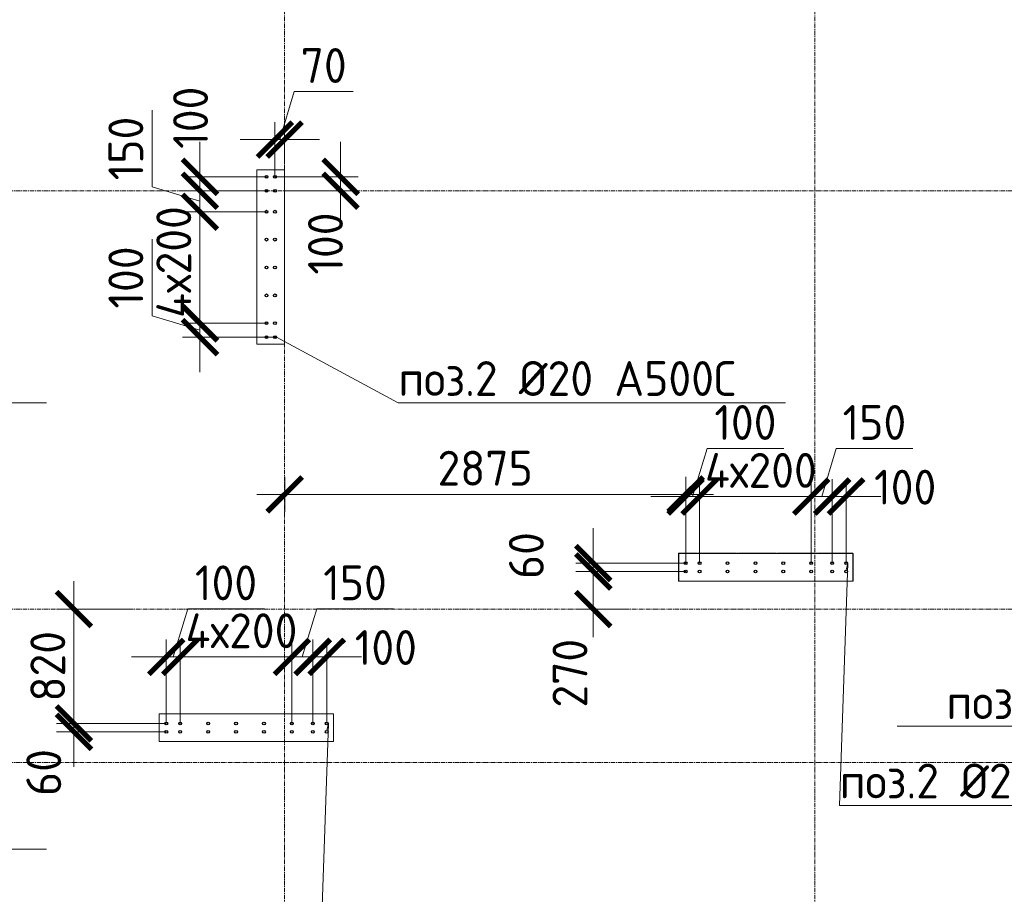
# Model space of a CAD drawing. Header units: millimetres. Extents: x -56135 to 1694203, y -446411 to -23139.
# Tile 300 of 311: x 995658 to 1002718, y -73615 to -67343. Entities that reach past the tile are written whole.
import ezdxf
from ezdxf import colors
from ezdxf.entities.mleader import LeaderData, LeaderLine
from ezdxf.math import Vec2, Vec3

# ---------------------------------------------------------------- set-up
doc = ezdxf.new("R2010")
doc.units = ezdxf.units.MM
for name, pattern in [('01 Штриховая _4 мм_', [6, 3.5, -2.5]), ('______5', [1100, 800, -100, 100, -100]), ('HIDDEN2', [4.7625, 3.175, -1.5875]), ('осевая', [50.8, 31.75, -6.35, 6.35, -6.35])]:
    doc.linetypes.add(name, pattern=pattern)
for name, color, linetype, lineweight in [('1 Стены', 3, 'Continuous', 30), ('Оси', 40, '______5', 18), ('подоснова', 151, 'Continuous', 5), ('РАЗМЕРЫ', 1, 'Continuous', 9), ('СТЕНЫ', 3, 'Continuous', 30)]:
    doc.layers.add(name, color=color, linetype=linetype, lineweight=lineweight)
doc.styles.add('GOST-2.304_Type-B', font='GOST_Common.ttf')
doc.dimstyles.new('СПДС', dxfattribs={"dimscale": 100, "dimtxt": 2.5, "dimasz": 2.5, "dimexe": 1.25, "dimexo": 0, "dimtad": 1, "dimdec": 0, "dimtxsty": 'GOST-2.304_Type-B', "dimblk": 'ARCHTICK', "dimcen": 2.5, "dimdle": 2, "dimadec": 0, "dimazin": 2, "dimtfac": 0.75, "dimtdec": 0, "dimtmove": 1, "dimatfit": 3, "dimfxl": 1, "dimtolj": 1, "dimarcsym": 1})

# ---------------------------------------------------------------- blocks, each defined once
blk = doc.blocks.new('оси 2.2-2.3')
at = {"layer": 'Оси', "color": 16, "linetype": 'осевая', "lineweight": 0, "transparency": 33554687}
for p, q in [((511254.9, -104267.9), (511254.9, -134893.5)), ((515054.9, -104267.9), (515054.9, -134893.5)), ((468076.3, -113595.4), (524372.9, -113595.4)), ((468076.3, -116595.4), (524372.9, -116595.4)), ((468076.3, -117695.4), (524372.9, -117695.4))]:
    blk.add_line(p, q, dxfattribs=at)
blk = doc.blocks.new('стены тп')
at = {"layer": '1 Стены', "color": 252, "linetype": 'HIDDEN2', "lineweight": 0, "true_color": 0x939598}
for p, q in [((899270.3, -194475.6), (899190.3, -194475.6)), ((899190.3, -194475.6), (899190.3, -194595.6)), ((899390.3, -194475.6), (899270.3, -194475.6)), ((899390.3, -195725.6), (899390.3, -194475.6)), ((899190.3, -194595.6), (899190.3, -195725.6)), ((899190.3, -195725.6), (899310.3, -195725.6)), ((899310.3, -195725.6), (899390.3, -195725.6)), ((903464.2, -197225.5), (902214.2, -197225.5)), ((902214.2, -197225.5), (902214.2, -197425.5)), ((903464.2, -197425.5), (903464.2, -197225.5)), ((902214.2, -197425.5), (903464.2, -197425.5)), ((899740.6, -198375.6), (898490.6, -198375.6)), ((898490.6, -198375.6), (898490.6, -198575.6)), ((899740.6, -198575.6), (899740.6, -198375.6)), ((898490.6, -198575.6), (899740.6, -198575.6))]:
    blk.add_line(p, q, dxfattribs=at)
blk = doc.blocks.new('_None')
blk = doc.blocks.new('_ArchTick')
at = {"color": 0, "linetype": 'ByBlock', "const_width": 0.15}
blk.add_lwpolyline([(-0.5, -0.5), (0.5, 0.5)], dxfattribs=at)
blk = doc.blocks.new('*D1703')
at = {"layer": 'DEFPOINTS', "color": 0, "transparency": 16777216}
for p in [(997488.3, -68202.8), (997557.8, -68381.7), (997488.3, -68470, -360)]:
    blk.add_point(p, dxfattribs=at)
at = {"layer": 'РАЗМЕРЫ', "color": 0, "lineweight": -2, "transparency": 16777216}
for p, q in [((997523.1, -68202.8), (997626.2, -67859)), ((997626.2, -67859), (998050.1, -67859)), ((997488.3, -68470), (997488.3, -68077.8)), ((997557.8, -68381.7), (997557.8, -68077.8)), ((997488.3, -68202.8), (997238.3, -68202.8)), ((997557.8, -68202.8), (997488.3, -68202.8)), ((997557.8, -68202.8), (997488.3, -68202.8)), ((997557.8, -68202.8), (997807.8, -68202.8))]:
    blk.add_line(p, q, dxfattribs=at)
at = {"layer": 'РАЗМЕРЫ', "color": 0, "lineweight": -2, "transparency": 16777216, "xscale": 250, "yscale": 250, "zscale": 250}
blk.add_blockref('_ArchTick', (997488.3, -68202.8), dxfattribs=at)
at = {"layer": 'РАЗМЕРЫ', "color": 0, "lineweight": -2, "transparency": 16777216, "xscale": 250, "yscale": 250, "zscale": 250, "rotation": 180}
blk.add_blockref('_ArchTick', (997557.8, -68202.8), dxfattribs=at)
at = {"layer": 'РАЗМЕРЫ', "color": 0, "transparency": 16777216, "insert": (997838.1, -67671.5), "char_height": 250, "attachment_point": 5, "style": 'GOST-2.304_Type-B'}
blk.add_mtext('\\A1;70', dxfattribs=at)
blk = doc.blocks.new('*D1704')
at = {"layer": 'DEFPOINTS', "color": 0, "transparency": 16777216}
for p in [(997488.3, -68470), (997557.8, -68570), (997959.5, -68570)]:
    blk.add_point(p, dxfattribs=at)
at = {"layer": 'РАЗМЕРЫ', "color": 0, "lineweight": -2, "transparency": 16777216}
for p, q in [((997959.5, -68470), (997959.5, -68220)), ((997488.3, -68470), (998084.5, -68470)), ((997959.5, -68470), (997959.5, -68570)), ((997557.8, -68570), (998084.5, -68570)), ((997959.5, -68570), (997959.5, -68820))]:
    blk.add_line(p, q, dxfattribs=at)
at = {"layer": 'РАЗМЕРЫ', "color": 0, "lineweight": -2, "transparency": 16777216, "xscale": 250, "yscale": 250, "zscale": 250}
for p, rotation in [((997959.5, -68470), 270), ((997959.5, -68570), 90)]:
    blk.add_blockref('_ArchTick', p, dxfattribs=dict(at, rotation=rotation))
at = {"layer": 'РАЗМЕРЫ', "color": 0, "transparency": 16777216, "insert": (997850.7, -68948.6), "char_height": 250, "attachment_point": 5, "rotation": 90, "style": 'GOST-2.304_Type-B'}
blk.add_mtext('\\A1;100', dxfattribs=at)
blk = doc.blocks.new('*D1705')
at = {"layer": 'DEFPOINTS', "color": 0, "transparency": 16777216}
for p in [(997558.3, -70746.9), (997558.3, -70871.9, -360), (1000433.3, -71240)]:
    blk.add_point(p, dxfattribs=at)
at = {"layer": 'РАЗМЕРЫ', "color": 0, "lineweight": -2, "transparency": 16777216}
for p, q in [((997558.3, -70871.9), (997558.3, -70621.9)), ((1000433.3, -71240), (1000433.3, -70621.9)), ((1000633.3, -70746.9), (997358.3, -70746.9))]:
    blk.add_line(p, q, dxfattribs=at)
at = {"layer": 'РАЗМЕРЫ', "color": 0, "lineweight": -2, "transparency": 16777216, "xscale": 250, "yscale": 250, "zscale": 250, "rotation": 180}
blk.add_blockref('_ArchTick', (997558.3, -70746.9), dxfattribs=at)
at = {"layer": 'РАЗМЕРЫ', "color": 0, "lineweight": -2, "transparency": 16777216, "xscale": 250, "yscale": 250, "zscale": 250}
blk.add_blockref('_ArchTick', (1000433.3, -70746.9), dxfattribs=at)
at = {"layer": 'РАЗМЕРЫ', "color": 0, "transparency": 16777216, "insert": (998995.8, -70559.4), "char_height": 250, "attachment_point": 5, "style": 'GOST-2.304_Type-B'}
blk.add_mtext('\\A1;2875', dxfattribs=at)
blk = doc.blocks.new('*D1683')
at = {"layer": 'DEFPOINTS', "color": 0, "transparency": 16777216}
for p in [(999771, -71240), (1000433.3, -71240), (1000433.3, -71300.3)]:
    blk.add_point(p, dxfattribs=at)
at = {"layer": 'РАЗМЕРЫ', "color": 0, "lineweight": -2, "transparency": 16777216}
for p, q in [((999771, -71240), (999771, -70990)), ((1000433.3, -71240), (999646, -71240)), ((999771, -71300.3), (999771, -71240)), ((1000433.3, -71300.3), (999646, -71300.3)), ((999771, -71300.3), (999771, -71550.3))]:
    blk.add_line(p, q, dxfattribs=at)
at = {"layer": 'РАЗМЕРЫ', "color": 0, "lineweight": -2, "transparency": 16777216, "xscale": 250, "yscale": 250, "zscale": 250}
for p, rotation in [((999771, -71240), 270), ((999771, -71300.3), 90)]:
    blk.add_blockref('_ArchTick', p, dxfattribs=dict(at, rotation=rotation))
at = {"layer": 'РАЗМЕРЫ', "color": 0, "transparency": 16777216, "insert": (999291, -71185.7), "char_height": 250, "attachment_point": 5, "rotation": 90, "style": 'GOST-2.304_Type-B'}
blk.add_mtext('\\A1;60', dxfattribs=at)
blk = doc.blocks.new('*D1869')
at = {"layer": 'DEFPOINTS', "color": 0, "transparency": 16777216}
for p in [(1001483.3, -70762.7), (1001483.3, -71240), (1001583.3, -71240)]:
    blk.add_point(p, dxfattribs=at)
at = {"layer": 'РАЗМЕРЫ', "color": 0, "lineweight": -2, "transparency": 16777216}
for p, q in [((1001483.3, -71240), (1001483.3, -70637.7)), ((1001583.3, -71240), (1001583.3, -70637.7)), ((1001483.3, -70762.7), (1001233.3, -70762.7)), ((1001583.3, -70762.7), (1001483.3, -70762.7)), ((1001583.3, -70762.7), (1001833.3, -70762.7))]:
    blk.add_line(p, q, dxfattribs=at)
at = {"layer": 'РАЗМЕРЫ', "color": 0, "lineweight": -2, "transparency": 16777216, "xscale": 250, "yscale": 250, "zscale": 250}
blk.add_blockref('_ArchTick', (1001483.3, -70762.7), dxfattribs=at)
at = {"layer": 'РАЗМЕРЫ', "color": 0, "lineweight": -2, "transparency": 16777216, "xscale": 250, "yscale": 250, "zscale": 250, "rotation": 180}
blk.add_blockref('_ArchTick', (1001583.3, -70762.7), dxfattribs=at)
at = {"layer": 'РАЗМЕРЫ', "color": 0, "transparency": 16777216, "insert": (1002007.2, -70695.4), "char_height": 250, "attachment_point": 5, "style": 'GOST-2.304_Type-B'}
blk.add_mtext('\\A1;100', dxfattribs=at)
blk = doc.blocks.new('*D1870')
at = {"layer": 'DEFPOINTS', "color": 0, "transparency": 16777216}
for p in [(1001333.3, -70762.7), (1001333.3, -71240), (1001483.3, -71240)]:
    blk.add_point(p, dxfattribs=at)
at = {"layer": 'РАЗМЕРЫ', "color": 0, "lineweight": -2, "transparency": 16777216}
for p, q in [((1001408.3, -70762.7), (1001511.4, -70418.9)), ((1001511.4, -70418.9), (1002061.4, -70418.9)), ((1001333.3, -71240), (1001333.3, -70637.7)), ((1001483.3, -71240), (1001483.3, -70637.7)), ((1001683.3, -70762.7), (1001133.3, -70762.7))]:
    blk.add_line(p, q, dxfattribs=at)
at = {"layer": 'РАЗМЕРЫ', "color": 0, "lineweight": -2, "transparency": 16777216, "xscale": 250, "yscale": 250, "zscale": 250, "rotation": 180}
blk.add_blockref('_ArchTick', (1001333.3, -70762.7), dxfattribs=at)
at = {"layer": 'РАЗМЕРЫ', "color": 0, "lineweight": -2, "transparency": 16777216, "xscale": 250, "yscale": 250, "zscale": 250}
blk.add_blockref('_ArchTick', (1001483.3, -70762.7), dxfattribs=at)
at = {"layer": 'РАЗМЕРЫ', "color": 0, "transparency": 16777216, "insert": (1001786.4, -70231.4), "char_height": 250, "attachment_point": 5, "style": 'GOST-2.304_Type-B'}
blk.add_mtext('\\A1;150', dxfattribs=at)
blk = doc.blocks.new('*D1871')
at = {"layer": 'DEFPOINTS', "color": 0, "transparency": 16777216}
for p in [(1000533.3, -70762.7), (1000533.3, -71240), (1001333.3, -71240)]:
    blk.add_point(p, dxfattribs=at)
at = {"layer": 'РАЗМЕРЫ', "color": 0, "lineweight": -2, "transparency": 16777216}
for p, q in [((1000533.3, -71240), (1000533.3, -70637.7)), ((1001333.3, -71240), (1001333.3, -70637.7)), ((1001533.3, -70762.7), (1000333.3, -70762.7))]:
    blk.add_line(p, q, dxfattribs=at)
at = {"layer": 'РАЗМЕРЫ', "color": 0, "lineweight": -2, "transparency": 16777216, "xscale": 250, "yscale": 250, "zscale": 250, "rotation": 180}
blk.add_blockref('_ArchTick', (1000533.3, -70762.7), dxfattribs=at)
at = {"layer": 'РАЗМЕРЫ', "color": 0, "lineweight": -2, "transparency": 16777216, "xscale": 250, "yscale": 250, "zscale": 250}
blk.add_blockref('_ArchTick', (1001333.3, -70762.7), dxfattribs=at)
at = {"layer": 'РАЗМЕРЫ', "color": 0, "transparency": 16777216, "insert": (1000972.3, -70575.2), "char_height": 250, "attachment_point": 5, "style": 'GOST-2.304_Type-B'}
blk.add_mtext('\\A1;4х200', dxfattribs=at)
blk = doc.blocks.new('*D1872')
at = {"layer": 'DEFPOINTS', "color": 0, "transparency": 16777216}
for p in [(1000433.3, -70762.7), (1000433.3, -71240), (1000533.3, -71240)]:
    blk.add_point(p, dxfattribs=at)
at = {"layer": 'РАЗМЕРЫ', "color": 0, "lineweight": -2, "transparency": 16777216}
for p, q in [((1000483.3, -70762.7), (1000586.4, -70418.9)), ((1000586.4, -70418.9), (1001136.4, -70418.9)), ((1000433.3, -71240), (1000433.3, -70637.7)), ((1000533.3, -71240), (1000533.3, -70637.7)), ((1000433.3, -70762.7), (1000183.3, -70762.7)), ((1000533.3, -70762.7), (1000433.3, -70762.7)), ((1000533.3, -70762.7), (1000433.3, -70762.7)), ((1000533.3, -70762.7), (1000783.3, -70762.7))]:
    blk.add_line(p, q, dxfattribs=at)
at = {"layer": 'РАЗМЕРЫ', "color": 0, "lineweight": -2, "transparency": 16777216, "xscale": 250, "yscale": 250, "zscale": 250}
blk.add_blockref('_ArchTick', (1000433.3, -70762.7), dxfattribs=at)
at = {"layer": 'РАЗМЕРЫ', "color": 0, "lineweight": -2, "transparency": 16777216, "xscale": 250, "yscale": 250, "zscale": 250, "rotation": 180}
blk.add_blockref('_ArchTick', (1000533.3, -70762.7), dxfattribs=at)
at = {"layer": 'РАЗМЕРЫ', "color": 0, "transparency": 16777216, "insert": (1000861.4, -70231.4), "char_height": 250, "attachment_point": 5, "style": 'GOST-2.304_Type-B'}
blk.add_mtext('\\A1;100', dxfattribs=at)
blk = doc.blocks.new('*D1685')
at = {"layer": 'DEFPOINTS', "color": 0, "transparency": 16777216}
for p in [(996047.4, -72390.1), (996709.7, -72390.1), (996709.7, -72450.4)]:
    blk.add_point(p, dxfattribs=at)
at = {"layer": 'РАЗМЕРЫ', "color": 0, "lineweight": -2, "transparency": 16777216}
for p, q in [((996047.4, -72390.1), (996047.4, -72140.1)), ((996709.7, -72390.1), (995922.4, -72390.1)), ((996047.4, -72450.4), (996047.4, -72390.1)), ((996709.7, -72450.4), (995922.4, -72450.4)), ((996047.4, -72450.4), (996047.4, -72700.4))]:
    blk.add_line(p, q, dxfattribs=at)
at = {"layer": 'РАЗМЕРЫ', "color": 0, "lineweight": -2, "transparency": 16777216, "xscale": 250, "yscale": 250, "zscale": 250}
for p, rotation in [((996047.4, -72390.1), 270), ((996047.4, -72450.4), 90)]:
    blk.add_blockref('_ArchTick', p, dxfattribs=dict(at, rotation=rotation))
at = {"layer": 'РАЗМЕРЫ', "color": 0, "transparency": 16777216, "insert": (995831.3, -72741.7), "char_height": 250, "attachment_point": 5, "rotation": 90, "style": 'GOST-2.304_Type-B'}
blk.add_mtext('\\A1;60', dxfattribs=at)
blk = doc.blocks.new('*D1873')
at = {"layer": 'DEFPOINTS', "color": 0, "transparency": 16777216}
for p in [(997759.7, -71912.7), (997759.7, -72390.1), (997859.7, -72390.1)]:
    blk.add_point(p, dxfattribs=at)
at = {"layer": 'РАЗМЕРЫ', "color": 0, "lineweight": -2, "transparency": 16777216}
for p, q in [((997759.7, -72390.1), (997759.7, -71787.7)), ((997859.7, -72390.1), (997859.7, -71787.7)), ((997759.7, -71912.7), (997509.7, -71912.7)), ((997859.7, -71912.7), (997759.7, -71912.7)), ((997859.7, -71912.7), (998109.7, -71912.7))]:
    blk.add_line(p, q, dxfattribs=at)
at = {"layer": 'РАЗМЕРЫ', "color": 0, "lineweight": -2, "transparency": 16777216, "xscale": 250, "yscale": 250, "zscale": 250}
blk.add_blockref('_ArchTick', (997759.7, -71912.7), dxfattribs=at)
at = {"layer": 'РАЗМЕРЫ', "color": 0, "lineweight": -2, "transparency": 16777216, "xscale": 250, "yscale": 250, "zscale": 250, "rotation": 180}
blk.add_blockref('_ArchTick', (997859.7, -71912.7), dxfattribs=at)
at = {"layer": 'РАЗМЕРЫ', "color": 0, "transparency": 16777216, "insert": (998283.6, -71845.4), "char_height": 250, "attachment_point": 5, "style": 'GOST-2.304_Type-B'}
blk.add_mtext('\\A1;100', dxfattribs=at)
blk = doc.blocks.new('*D1874')
at = {"layer": 'DEFPOINTS', "color": 0, "transparency": 16777216}
for p in [(997609.7, -71912.7), (997609.7, -72390.1), (997759.7, -72390.1)]:
    blk.add_point(p, dxfattribs=at)
at = {"layer": 'РАЗМЕРЫ', "color": 0, "lineweight": -2, "transparency": 16777216}
for p, q in [((997684.7, -71912.7), (997787.8, -71569)), ((997787.8, -71569), (998337.8, -71569)), ((997609.7, -72390.1), (997609.7, -71787.7)), ((997759.7, -72390.1), (997759.7, -71787.7)), ((997959.7, -71912.7), (997409.7, -71912.7))]:
    blk.add_line(p, q, dxfattribs=at)
at = {"layer": 'РАЗМЕРЫ', "color": 0, "lineweight": -2, "transparency": 16777216, "xscale": 250, "yscale": 250, "zscale": 250, "rotation": 180}
blk.add_blockref('_ArchTick', (997609.7, -71912.7), dxfattribs=at)
at = {"layer": 'РАЗМЕРЫ', "color": 0, "lineweight": -2, "transparency": 16777216, "xscale": 250, "yscale": 250, "zscale": 250}
blk.add_blockref('_ArchTick', (997759.7, -71912.7), dxfattribs=at)
at = {"layer": 'РАЗМЕРЫ', "color": 0, "transparency": 16777216, "insert": (998062.8, -71381.5), "char_height": 250, "attachment_point": 5, "style": 'GOST-2.304_Type-B'}
blk.add_mtext('\\A1;150', dxfattribs=at)
blk = doc.blocks.new('*D1875')
at = {"layer": 'DEFPOINTS', "color": 0, "transparency": 16777216}
for p in [(996809.7, -71912.7), (996809.7, -72390.1), (997609.7, -72390.1)]:
    blk.add_point(p, dxfattribs=at)
at = {"layer": 'РАЗМЕРЫ', "color": 0, "lineweight": -2, "transparency": 16777216}
for p, q in [((996809.7, -72390.1), (996809.7, -71787.7)), ((997609.7, -72390.1), (997609.7, -71787.7)), ((997809.7, -71912.7), (996609.7, -71912.7))]:
    blk.add_line(p, q, dxfattribs=at)
at = {"layer": 'РАЗМЕРЫ', "color": 0, "lineweight": -2, "transparency": 16777216, "xscale": 250, "yscale": 250, "zscale": 250, "rotation": 180}
blk.add_blockref('_ArchTick', (996809.7, -71912.7), dxfattribs=at)
at = {"layer": 'РАЗМЕРЫ', "color": 0, "lineweight": -2, "transparency": 16777216, "xscale": 250, "yscale": 250, "zscale": 250}
blk.add_blockref('_ArchTick', (997609.7, -71912.7), dxfattribs=at)
at = {"layer": 'РАЗМЕРЫ', "color": 0, "transparency": 16777216, "insert": (997248.6, -71725.2), "char_height": 250, "attachment_point": 5, "style": 'GOST-2.304_Type-B'}
blk.add_mtext('\\A1;4х200', dxfattribs=at)
blk = doc.blocks.new('*D1876')
at = {"layer": 'DEFPOINTS', "color": 0, "transparency": 16777216}
for p in [(996709.7, -71912.7), (996709.7, -72390.1), (996809.7, -72390.1)]:
    blk.add_point(p, dxfattribs=at)
at = {"layer": 'РАЗМЕРЫ', "color": 0, "lineweight": -2, "transparency": 16777216}
for p, q in [((996759.7, -71912.7), (996862.8, -71569)), ((996862.8, -71569), (997412.8, -71569)), ((996709.7, -72390.1), (996709.7, -71787.7)), ((996809.7, -72390.1), (996809.7, -71787.7)), ((996709.7, -71912.7), (996459.7, -71912.7)), ((996809.7, -71912.7), (996709.7, -71912.7)), ((996809.7, -71912.7), (996709.7, -71912.7)), ((996809.7, -71912.7), (997059.7, -71912.7))]:
    blk.add_line(p, q, dxfattribs=at)
at = {"layer": 'РАЗМЕРЫ', "color": 0, "lineweight": -2, "transparency": 16777216, "xscale": 250, "yscale": 250, "zscale": 250}
blk.add_blockref('_ArchTick', (996709.7, -71912.7), dxfattribs=at)
at = {"layer": 'РАЗМЕРЫ', "color": 0, "lineweight": -2, "transparency": 16777216, "xscale": 250, "yscale": 250, "zscale": 250, "rotation": 180}
blk.add_blockref('_ArchTick', (996809.7, -71912.7), dxfattribs=at)
at = {"layer": 'РАЗМЕРЫ', "color": 0, "transparency": 16777216, "insert": (997137.8, -71381.5), "char_height": 250, "attachment_point": 5, "style": 'GOST-2.304_Type-B'}
blk.add_mtext('\\A1;100', dxfattribs=at)
blk = doc.blocks.new('*D1687')
at = {"layer": 'DEFPOINTS', "color": 0, "transparency": 16777216}
for p in [(1000433.3, -71300.3, 360), (999771, -71570), (1000014.1, -71570)]:
    blk.add_point(p, dxfattribs=at)
at = {"layer": 'РАЗМЕРЫ', "color": 0, "lineweight": -2, "transparency": 16777216}
for p, q in [((999771, -71100.3), (999771, -71770)), ((1000433.3, -71300.3), (999646, -71300.3)), ((1000014.1, -71570), (999646, -71570))]:
    blk.add_line(p, q, dxfattribs=at)
at = {"layer": 'РАЗМЕРЫ', "color": 0, "lineweight": -2, "transparency": 16777216, "xscale": 250, "yscale": 250, "zscale": 250}
for p, rotation in [((999771, -71300.3), 90), ((999771, -71570), 270)]:
    blk.add_blockref('_ArchTick', p, dxfattribs=dict(at, rotation=rotation))
at = {"layer": 'РАЗМЕРЫ', "color": 0, "transparency": 16777216, "insert": (999603.7, -72029.8), "char_height": 250, "attachment_point": 5, "rotation": 90, "style": 'GOST-2.304_Type-B'}
blk.add_mtext('\\A1;270', dxfattribs=at)
blk = doc.blocks.new('*D1689')
at = {"layer": 'DEFPOINTS', "color": 0, "transparency": 16777216}
for p in [(997428.1, -68470), (996950.8, -68570), (997428.1, -68570)]:
    blk.add_point(p, dxfattribs=at)
at = {"layer": 'РАЗМЕРЫ', "color": 0, "lineweight": -2, "transparency": 16777216}
for p, q in [((996950.8, -68470), (996950.8, -68220)), ((997428.1, -68470), (996825.8, -68470)), ((996950.8, -68470), (996950.8, -68570)), ((997428.1, -68570), (996825.8, -68570)), ((996950.8, -68570), (996950.8, -68820))]:
    blk.add_line(p, q, dxfattribs=at)
at = {"layer": 'РАЗМЕРЫ', "color": 0, "lineweight": -2, "transparency": 16777216, "xscale": 250, "yscale": 250, "zscale": 250}
for p, rotation in [((996950.8, -68470), 270), ((996950.8, -68570), 90)]:
    blk.add_blockref('_ArchTick', p, dxfattribs=dict(at, rotation=rotation))
at = {"layer": 'РАЗМЕРЫ', "color": 0, "transparency": 16777216, "insert": (996883.5, -68046.1), "char_height": 250, "attachment_point": 5, "rotation": 90, "style": 'GOST-2.304_Type-B'}
blk.add_mtext('\\A1;100', dxfattribs=at)
blk = doc.blocks.new('*D1690')
at = {"layer": 'DEFPOINTS', "color": 0, "transparency": 16777216}
for p in [(997428.1, -68570), (996950.8, -68720), (997428.1, -68720)]:
    blk.add_point(p, dxfattribs=at)
at = {"layer": 'РАЗМЕРЫ', "color": 0, "lineweight": -2, "transparency": 16777216}
for p, q in [((996607.1, -68541.9), (996607.1, -67991.9)), ((996950.8, -68370), (996950.8, -68920)), ((996950.8, -68645), (996607.1, -68541.9)), ((997428.1, -68570), (996825.8, -68570)), ((997428.1, -68720), (996825.8, -68720))]:
    blk.add_line(p, q, dxfattribs=at)
at = {"layer": 'РАЗМЕРЫ', "color": 0, "lineweight": -2, "transparency": 16777216, "xscale": 250, "yscale": 250, "zscale": 250}
for p, rotation in [((996950.8, -68570), 90), ((996950.8, -68720), 270)]:
    blk.add_blockref('_ArchTick', p, dxfattribs=dict(at, rotation=rotation))
at = {"layer": 'РАЗМЕРЫ', "color": 0, "transparency": 16777216, "insert": (996419.6, -68266.9), "char_height": 250, "attachment_point": 5, "rotation": 90, "style": 'GOST-2.304_Type-B'}
blk.add_mtext('\\A1;150', dxfattribs=at)
blk = doc.blocks.new('*D1691')
at = {"layer": 'DEFPOINTS', "color": 0, "transparency": 16777216}
for p in [(997428.1, -68720), (996950.8, -69520), (997428.1, -69520)]:
    blk.add_point(p, dxfattribs=at)
at = {"layer": 'РАЗМЕРЫ', "color": 0, "lineweight": -2, "transparency": 16777216}
for p, q in [((996950.8, -68520), (996950.8, -69720)), ((997428.1, -68720), (996825.8, -68720)), ((997428.1, -69520), (996825.8, -69520))]:
    blk.add_line(p, q, dxfattribs=at)
at = {"layer": 'РАЗМЕРЫ', "color": 0, "lineweight": -2, "transparency": 16777216, "xscale": 250, "yscale": 250, "zscale": 250}
for p, rotation in [((996950.8, -68720), 90), ((996950.8, -69520), 270)]:
    blk.add_blockref('_ArchTick', p, dxfattribs=dict(at, rotation=rotation))
at = {"layer": 'РАЗМЕРЫ', "color": 0, "transparency": 16777216, "insert": (996763.3, -69081), "char_height": 250, "attachment_point": 5, "rotation": 90, "style": 'GOST-2.304_Type-B'}
blk.add_mtext('\\A1;4х200', dxfattribs=at)
blk = doc.blocks.new('*D1692')
at = {"layer": 'DEFPOINTS', "color": 0, "transparency": 16777216}
for p in [(997428.1, -69520), (996950.8, -69620), (997428.1, -69620)]:
    blk.add_point(p, dxfattribs=at)
at = {"layer": 'РАЗМЕРЫ', "color": 0, "lineweight": -2, "transparency": 16777216}
for p, q in [((996607.1, -69466.9), (996607.1, -68916.9)), ((996950.8, -69520), (996950.8, -69270)), ((996950.8, -69570), (996607.1, -69466.9)), ((997428.1, -69520), (996825.8, -69520)), ((996950.8, -69520), (996950.8, -69620)), ((996950.8, -69520), (996950.8, -69620)), ((997428.1, -69620), (996825.8, -69620)), ((996950.8, -69620), (996950.8, -69870))]:
    blk.add_line(p, q, dxfattribs=at)
at = {"layer": 'РАЗМЕРЫ', "color": 0, "lineweight": -2, "transparency": 16777216, "xscale": 250, "yscale": 250, "zscale": 250}
for p, rotation in [((996950.8, -69520), 270), ((996950.8, -69620), 90)]:
    blk.add_blockref('_ArchTick', p, dxfattribs=dict(at, rotation=rotation))
at = {"layer": 'РАЗМЕРЫ', "color": 0, "transparency": 16777216, "insert": (996419.6, -69191.9), "char_height": 250, "attachment_point": 5, "rotation": 90, "style": 'GOST-2.304_Type-B'}
blk.add_mtext('\\A1;100', dxfattribs=at)
blk = doc.blocks.new('стены  тп')
at = {"layer": 'СТЕНЫ', "color": 251, "linetype": '01 Штриховая _4 мм_', "lineweight": 0, "true_color": 0x636466}
for p, q in [((579392, -323575.7, 3100), (579312, -323575.7, 3100)), ((579312, -323575.7, 3100), (579312, -323695.7, 3100)), ((579512, -323575.7, 3100), (579392, -323575.7, 3100)), ((579512, -324825.7, 3100), (579512, -323575.7, 3100)), ((579312, -323695.7, 3100), (579312, -324825.7, 3100)), ((579312, -324825.7, 3100), (579432, -324825.7, 3100)), ((579432, -324825.7, 3100), (579512, -324825.7, 3100)), ((583586.9, -326325.6, 3100), (582336.9, -326325.6, 3100)), ((582336.9, -326325.6, 3100), (582336.9, -326525.6, 3100)), ((583586.9, -326525.6, 3100), (583586.9, -326325.6, 3100)), ((582336.9, -326525.6, 3100), (583586.9, -326525.6, 3100)), ((579862.3, -327475.7, 3100), (578612.3, -327475.7, 3100)), ((578612.3, -327475.7, 3100), (578612.3, -327675.7, 3100)), ((579862.3, -327675.7, 3100), (579862.3, -327475.7, 3100)), ((578612.3, -327675.7, 3100), (579862.3, -327675.7, 3100))]:
    blk.add_line(p, q, dxfattribs=at)
blk = doc.blocks.new('*D2055')
at = {"layer": 'DEFPOINTS', "color": 0, "transparency": 16777216}
for p in [(996047.4, -71570), (996438.5, -71570), (996624.4, -72390.1, 360)]:
    blk.add_point(p, dxfattribs=at)
at = {"layer": 'РАЗМЕРЫ', "color": 0, "lineweight": -2, "transparency": 16777216}
for p, q in [((996047.4, -72590.1), (996047.4, -71370)), ((996438.5, -71570), (995922.4, -71570)), ((996624.4, -72390.1), (995922.4, -72390.1))]:
    blk.add_line(p, q, dxfattribs=at)
at = {"layer": 'РАЗМЕРЫ', "color": 0, "lineweight": -2, "transparency": 16777216, "xscale": 250, "yscale": 250, "zscale": 250}
for p, rotation in [((996047.4, -71570), 90), ((996047.4, -72390.1), 270)]:
    blk.add_blockref('_ArchTick', p, dxfattribs=dict(at, rotation=rotation))
at = {"layer": 'РАЗМЕРЫ', "color": 0, "transparency": 16777216, "insert": (995859.9, -71980), "char_height": 250, "attachment_point": 5, "rotation": 90, "style": 'GOST-2.304_Type-B'}
blk.add_mtext('\\A1;820', dxfattribs=at)
blk = doc.blocks.new('прпрп')
at = {"layer": '1 Стены', "color": 252, "lineweight": 0, "true_color": 0x939598}
for p, q in [((997558.1, -68420), (997358, -68420)), ((997358, -68420), (997558, -68420)), ((997558, -69670), (997558, -68420)), ((997558, -68420), (997558, -69670)), ((997558.1, -69670), (997558.1, -68420)), ((997358, -69670), (997558.1, -69670)), ((997558, -69670), (997358, -69670)), ((997558, -69670), (997358, -69670)), ((1001633.3, -71170), (1000383.3, -71170)), ((1000383.3, -71170), (1000383.3, -71370)), ((1000383.3, -71370), (1000383.3, -71170)), ((1001633.3, -71370), (1001633.3, -71170)), ((1000383.3, -71370), (1001633.3, -71370)), ((997908.2, -72320), (996658.2, -72320)), ((996658.2, -72320), (996658.2, -72520)), ((996658.2, -72520), (996658.2, -72320)), ((997908.2, -72520), (997908.2, -72320)), ((996658.2, -72520), (997908.2, -72520))]:
    blk.add_line(p, q, dxfattribs=at)
at = {"layer": 'РАЗМЕРЫ', "color": 1}
blk.add_line((996658.2, -72320), (997908.2, -72320), dxfattribs=at)
at = {"layer": 'РАЗМЕРЫ', "color": 6, "linetype": 'Continuous', "lineweight": 30}
for centre in [(997428.1, -68470), (997488.5, -68470), (997428.1, -68570), (997488.5, -68570), (997428.1, -68720), (997488.5, -68720), (997428.1, -68920), (997488.5, -68920), (997428.1, -69120), (997488.5, -69120), (997428.1, -69320), (997488.5, -69320), (997428.1, -69520), (997488.5, -69520), (997428.1, -69620), (997488.5, -69620), (1000433.3, -71240), (1000433.3, -71300.3), (1000533.3, -71240), (1000533.3, -71300.3), (1000733.3, -71240), (1000733.3, -71300.3), (1000933.3, -71240), (1000933.3, -71300.3), (1001133.3, -71240), (1001133.3, -71300.3), (1001333.3, -71240), (1001333.3, -71300.3), (1001483.3, -71240), (1001483.3, -71300.3), (1001583.3, -71240), (1001583.3, -71300.3), (996709.7, -72390.1), (996809.7, -72390.1), (997009.7, -72390.1), (997209.7, -72390.1), (997409.7, -72390.1), (997609.7, -72390.1), (997759.7, -72390.1), (997859.7, -72390.1), (996709.7, -72450.4), (996809.7, -72450.4), (997009.7, -72450.4), (997209.7, -72450.4), (997409.7, -72450.4), (997609.7, -72450.4), (997759.7, -72450.4), (997859.7, -72450.4)]:
    blk.add_circle(centre, 10, dxfattribs=at)
at = {"layer": 'РАЗМЕРЫ', "color": 1}
for name, p in [('оси 2.2-2.3', (486303.3, 45025.4)), ('стены тп', (98167.6, 126055.6))]:
    blk.add_blockref(name, p, dxfattribs=at)
at = {"layer": 'РАЗМЕРЫ'}
blk.add_blockref('стены  тп', (418045.9, 255155.8, -3100), dxfattribs=at)
for base, p1, p2, picture, middle in [((997488.3272, -68202.7732, 360), (997557.8331, -68381.6958, 360), (997488.3272, -68469.9806), '*D1703', (997688.7052, -67671.5232, 360)), ((997558.3, -70746.9), (1000433.3, -71240), (997558.3, -70871.9, -360), '*D1705', (998995.8, -70559.4))]:
    dim = blk.add_linear_dim(base=base, p1=p1, p2=p2, dimstyle='СПДС', dxfattribs=at)
    dim.commit()
    dim.dimension.update_dxf_attribs({"geometry": picture, "text_midpoint": middle})
at = {"layer": 'РАЗМЕРЫ', "color": 1}
for base, p1, p2, picture, middle in [((996950.8, -68570), (997428.1, -68470), (997428.1, -68570), '*D1689', (997071, -68046.1)), ((999771, -71570), (1000433.3, -71300.3, 360), (1000014.1, -71570), '*D1687', (999791.2, -72029.8))]:
    dim = blk.add_linear_dim(base=base, p1=p1, p2=p2, angle=90, dimstyle='СПДС', dxfattribs=at)
    dim.commit()
    dim.dimension.update_dxf_attribs({"geometry": picture, "text_midpoint": middle, "dimtype": 128})
for base, p1, p2, picture, middle in [((996950.8, -68720), (997428.1, -68570), (997428.1, -68720), '*D1690', (996419.6, -68479.4)), ((996950.8, -69620), (997428.1, -69520), (997428.1, -69620), '*D1692', (996419.6, -69404.4))]:
    dim = blk.add_linear_dim(base=base, p1=p1, p2=p2, angle=90, dimstyle='СПДС', dxfattribs=at)
    dim.commit()
    dim.dimension.update_dxf_attribs({"geometry": picture, "text_midpoint": middle})
at = {"layer": 'РАЗМЕРЫ'}
for base, p1, p2, picture, middle in [((997959.5, -68570), (997488.3, -68470), (997557.8, -68570), '*D1704', (998038.2, -68948.6)), ((999771, -71240, 360), (1000433.3, -71300.3, 360), (1000433.3, -71240, 360), '*D1683', (999478.5, -71185.7, 360)), ((996047.4, -72390.1, 360), (996709.7, -72450.4, 360), (996709.7, -72390.1, 360), '*D1685', (996018.8, -72741.7, 360))]:
    dim = blk.add_linear_dim(base=base, p1=p1, p2=p2, angle=90, dimstyle='СПДС', dxfattribs=at)
    dim.commit()
    dim.dimension.update_dxf_attribs({"geometry": picture, "text_midpoint": middle, "dimtype": 128})
at = {"layer": 'РАЗМЕРЫ', "color": 1}
dim = blk.add_linear_dim(base=(996950.8, -69520), p1=(997428.1, -68720), p2=(997428.1, -69520), angle=90, text='4х200', dimstyle='СПДС', dxfattribs=at)
dim.commit()
dim.dimension.update_dxf_attribs({"geometry": '*D1691', "text_midpoint": (996950.8, -69081), "dimtype": 128})
for base, p1, p2, picture, middle in [((1000433.3, -70762.7), (1000533.3, -71240), (1000433.3, -71240), '*D1872', (1000648.9, -70231.4)), ((1001333.3, -70762.7), (1001483.3, -71240), (1001333.3, -71240), '*D1870', (1001573.9, -70231.4)), ((996709.7, -71912.7), (996809.7, -72390.1), (996709.7, -72390.1), '*D1876', (996925.3, -71381.5)), ((997609.7, -71912.7), (997759.7, -72390.1), (997609.7, -72390.1), '*D1874', (997850.3, -71381.5))]:
    dim = blk.add_linear_dim(base=base, p1=p1, p2=p2, dimstyle='СПДС', dxfattribs=at)
    dim.commit()
    dim.dimension.update_dxf_attribs({"geometry": picture, "text_midpoint": middle})
for base, p1, p2, picture, middle in [((1000533.3, -70762.7), (1001333.3, -71240), (1000533.3, -71240), '*D1871', (1000972.3, -70762.7)), ((996809.7, -71912.7), (997609.7, -72390.1), (996809.7, -72390.1), '*D1875', (997248.6, -71912.7))]:
    dim = blk.add_linear_dim(base=base, p1=p1, p2=p2, text='4х200', dimstyle='СПДС', dxfattribs=at)
    dim.commit()
    dim.dimension.update_dxf_attribs({"geometry": picture, "text_midpoint": middle, "dimtype": 128})
for base, p1, p2, picture, middle in [((1001483.3, -70762.7), (1001583.3, -71240), (1001483.3, -71240), '*D1869', (1002007.2, -70882.9)), ((997759.7, -71912.7), (997859.7, -72390.1), (997759.7, -72390.1), '*D1873', (998283.6, -72032.9))]:
    dim = blk.add_linear_dim(base=base, p1=p1, p2=p2, dimstyle='СПДС', dxfattribs=at)
    dim.commit()
    dim.dimension.update_dxf_attribs({"geometry": picture, "text_midpoint": middle, "dimtype": 128})
at = {"layer": 'РАЗМЕРЫ'}
dim = blk.add_linear_dim(base=(996047.4, -71570), p1=(996624.4, -72390.1, 360), p2=(996438.5, -71570), angle=90, dimstyle='СПДС', dxfattribs=at)
dim.commit()
dim.dimension.update_dxf_attribs({"geometry": '*D2055', "text_midpoint": (995859.9, -71980)})
at = {"layer": 'подоснова', "color": 4, "ltscale": 0.3}
ml = blk.add_multileader_mtext('Standard', dxfattribs=at)
ml.set_content('{\\C2;поз.2 %%C20 А500С }', color=4, style='GOST-2.304_Type-B')
ml.set_leader_properties(color=256, linetype='ByLayer', lineweight=15)
ml.set_arrow_properties(name='NONE')
ml.build(insert=Vec2(0, 0))
ml.multileader.update_dxf_attribs({"text_left_attachment_type": 6, "text_right_attachment_type": 6, "dogleg_length": 0.1, "arrow_head_size": 18})
ctx = ml.context
ctx.base_point, ctx.char_height, ctx.arrow_head_size, ctx.landing_gap_size, ctx.plane_origin = Vec3(993073, -70091.2, 360), 250, 18, 20, Vec3(997374.7, -70364.7, 360)
ctx.left_attachment, ctx.right_attachment, ctx.text_align_type = 6, 6, 1
notes = []
notes.append((ctx, [(1, (1, 1, 0), (993072.9, -70091.2, 360), (1, 0), 0.1, [(1, [(992128.1, -69620, 360), (992201, -69619.4, 360)], 0, [])])]))
ctx.mtext.insert, ctx.mtext.width, ctx.mtext.alignment, ctx.mtext.flow_direction = Vec3(994284.8, -69791.2, 360), 4075.871, 2, 5
ml = blk.add_multileader_mtext('Standard', dxfattribs=at)
ml.set_content('{\\C2;поз.2 %%C20 А500С }', color=4, style='GOST-2.304_Type-B')
ml.set_leader_properties(color=256, linetype='ByLayer', lineweight=15)
ml.set_arrow_properties(name='NONE')
ml.build(insert=Vec2(0, 0))
ml.multileader.update_dxf_attribs({"text_left_attachment_type": 6, "text_right_attachment_type": 6, "dogleg_length": 0.1, "arrow_head_size": 18})
ctx = ml.context
ctx.base_point, ctx.char_height, ctx.arrow_head_size, ctx.landing_gap_size, ctx.plane_origin = Vec3(998372.8, -70091.2, 360), 250, 18, 20, Vec3(1002674.5, -70364.7, 360)
ctx.left_attachment, ctx.right_attachment, ctx.text_align_type = 6, 6, 1
notes.append((ctx, [(1, (1, 1, 0), (998372.7, -70091.2, 360), (1, 0), 0.1, [(1, [(997428, -69620, 360), (997500.8, -69619.4, 360)], 0, [])])]))
ctx.mtext.insert, ctx.mtext.width, ctx.mtext.alignment, ctx.mtext.flow_direction = Vec3(999584.7, -69791.2, 360), 4075.871, 2, 5
ml = blk.add_multileader_mtext('Standard', dxfattribs=at)
ml.set_content('{\\C2;поз.2 %%C20 А500С }', color=4, style='GOST-2.304_Type-B')
ml.set_leader_properties(color=256, linetype='ByLayer', lineweight=15)
ml.set_arrow_properties(name='NONE')
ml.build(insert=Vec2(0, 0))
ml.multileader.update_dxf_attribs({"text_left_attachment_type": 6, "text_right_attachment_type": 6, "dogleg_length": 0.1, "arrow_head_size": 18})
ctx = ml.context
ctx.base_point, ctx.char_height, ctx.arrow_head_size, ctx.landing_gap_size, ctx.plane_origin = Vec3(1001537.1, -72977.4, 360), 250, 18, 20, Vec3(1006769.5, -71984.7, 360)
ctx.left_attachment, ctx.right_attachment, ctx.text_align_type = 6, 6, 1
notes.append((ctx, [(1, (1, 1, 0), (1001537, -72977.4, 360), (1, 0), 0.1, [(1, [(1001583.3, -71287.8, 360), (1001595.8, -71239.4, 360)], 0, [])])]))
ctx.mtext.insert, ctx.mtext.width, ctx.mtext.alignment, ctx.mtext.flow_direction = Vec3(1002748.9, -72677.4, 360), 4075.871, 2, 5
ml = blk.add_multileader_mtext('Standard', dxfattribs=at)
ml.set_content('{\\C2;поз.2 %%C20 А500С }', color=4, style='GOST-2.304_Type-B')
ml.set_leader_properties(color=256, linetype='ByLayer', lineweight=15)
ml.set_arrow_properties(name='NONE')
ml.build(insert=Vec2(0, 0))
ml.multileader.update_dxf_attribs({"text_left_attachment_type": 6, "text_right_attachment_type": 6, "dogleg_length": 0.1, "arrow_head_size": 18})
ctx = ml.context
ctx.base_point, ctx.char_height, ctx.arrow_head_size, ctx.landing_gap_size, ctx.plane_origin = Vec3(1002302.5, -72409), 250, 18, 20, Vec3(1010064.5, -72184.7)
ctx.left_attachment, ctx.right_attachment, ctx.text_align_type = 6, 6, 1
notes.append((ctx, [(0, (1, 1, 0), (1004726.3, -72409), (-1, 0), 0.1, [(1, [(1004878.3, -71487.8), (1004890.8, -71439.4)], 0, [])])]))
ctx.mtext.insert, ctx.mtext.width, ctx.mtext.alignment, ctx.mtext.flow_direction = Vec3(1003514.4, -72109), 4075.871, 2, 5
ml = blk.add_multileader_mtext('Standard', dxfattribs=at)
ml.set_content('{\\C2;поз.2 %%C20 А500С }', color=4, style='GOST-2.304_Type-B')
ml.set_leader_properties(color=256, linetype='ByLayer', lineweight=15)
ml.set_arrow_properties(name='NONE')
ml.build(insert=Vec2(0, 0))
ml.multileader.update_dxf_attribs({"text_left_attachment_type": 6, "text_right_attachment_type": 6, "dogleg_length": 0.1, "arrow_head_size": 18})
ctx = ml.context
ctx.base_point, ctx.char_height, ctx.arrow_head_size, ctx.landing_gap_size, ctx.plane_origin = Vec3(997813.5, -74127.5, 360), 250, 18, 20, Vec3(1003045.9, -73134.8, 360)
ctx.left_attachment, ctx.right_attachment, ctx.text_align_type = 6, 6, 1
notes.append((ctx, [(1, (1, 1, 0), (997813.4, -74127.5, 360), (1, 0), 0.1, [(1, [(997859.7, -72437.9, 360), (997872.2, -72389.5, 360)], 0, [])])]))
ctx.mtext.insert, ctx.mtext.width, ctx.mtext.alignment, ctx.mtext.flow_direction = Vec3(999025.3, -73827.5, 360), 4075.871, 2, 5
ml = blk.add_multileader_mtext('Standard', dxfattribs=at)
ml.set_content('{\\C2;поз.2 %%C20 А500С }', color=4, style='GOST-2.304_Type-B')
ml.set_leader_properties(color=256, linetype='ByLayer', lineweight=15)
ml.set_arrow_properties(name='NONE')
ml.build(insert=Vec2(0, 0))
ml.multileader.update_dxf_attribs({"text_left_attachment_type": 6, "text_right_attachment_type": 6, "dogleg_length": 0.1, "arrow_head_size": 18})
ctx = ml.context
ctx.base_point, ctx.char_height, ctx.arrow_head_size, ctx.landing_gap_size, ctx.plane_origin = Vec3(993073.3, -73291.2, 0), 250, 18, 20, Vec3(997375, -73564.7, 0)
ctx.left_attachment, ctx.right_attachment, ctx.text_align_type = 6, 6, 1
notes.append((ctx, [(1, (1, 1, 0), (993073.2, -73291.2, 0), (1, 0), 0.1, [(1, [(992128.5, -72820, 0), (992201.3, -72819.5, 0)], 0, [])])]))
ctx.mtext.insert, ctx.mtext.width, ctx.mtext.alignment, ctx.mtext.flow_direction = Vec3(994285.2, -72991.2, 0), 4075.871, 2, 5
for ctx, leaders in notes:
    for number, flags, end, landing, length, lines in leaders:
        leader = LeaderData()
        leader.index, (leader.has_last_leader_line, leader.has_dogleg_vector, leader.attachment_direction) = number, flags
        leader.last_leader_point, leader.dogleg_vector, leader.dogleg_length = Vec3(end), Vec3(landing), length
        for number, points, colour, breaks in lines:
            line = LeaderLine()
            line.index, line.vertices, line.color, line.breaks = number, Vec3.list(points), colors.encode_raw_color(colour), breaks
            leader.lines.append(line)
        ctx.leaders.append(leader)

msp = doc.modelspace()

# ---------------------------------------------------------------- block references
at = {"layer": 'РАЗМЕРЫ'}
msp.add_blockref('прпрп', (0, 0), dxfattribs=at)

doc.saveas('drawing.dxf')
